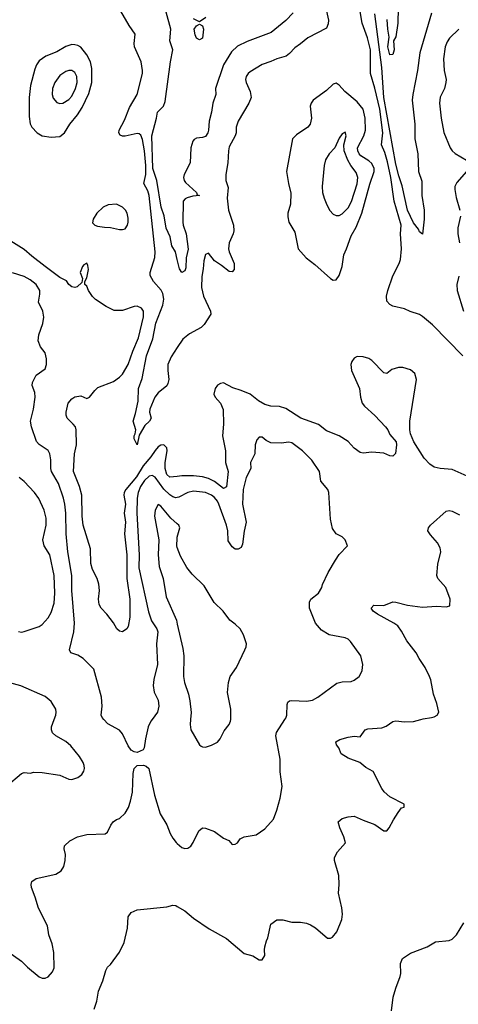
# Model space of a CAD drawing. Header units: inches. Extents: x 1473912 to 1647258, y 640388 to 773423.
# Tile 322 of 420: x 1548939 to 1551891, y 728082 to 734713. Entities that reach past the tile are written whole.
import ezdxf

# ---------------------------------------------------------------- set-up
doc = ezdxf.new("R2010")
doc.units = ezdxf.units.IN
doc.header["$MEASUREMENT"] = 0
for name, color, linetype in [('B5742', 7, 'Continuous'), ('B5743', 7, 'Continuous'), ('B5752', 7, 'Continuous'), ('B5753', 7, 'Continuous')]:
    doc.layers.add(name, color=color, linetype=linetype)

msp = doc.modelspace()

# ---------------------------------------------------------------- linework, layer by layer
at = {"layer": 'B5742', "color": 5}
for points, elevation in [([(1548850, 729550.6), (1548950, 729637.3), (1548970, 729644), (1549010, 729639.1), (1549034.8, 729645.2), (1549090, 729643.1), (1549210, 729624.6), (1549270, 729599.5), (1549290, 729595.8), (1549331, 729609), (1549357, 729630), (1549370, 729651.3), (1549374.3, 729670), (1549372.4, 729690), (1549365.7, 729710), (1549341.7, 729750), (1549283.8, 729823.8), (1549250, 729852.8), (1549181.2, 729890), (1549159.3, 729910), (1549153.2, 729930), (1549153.2, 729950), (1549171.6, 730000)], 760), ([(1549829.9, 730000), (1549822.6, 729990), (1549804.6, 729950), (1549785.5, 729870), (1549777.3, 729810), (1549770, 729795.3), (1549730, 729778.4), (1549710, 729782.4), (1549690, 729794), (1549670, 729823.7), (1549630, 729902.9), (1549610, 729927.8), (1549531.8, 729971.8), (1549506, 730000)], 740), ([(1548842.8, 728450), (1548951.7, 728371.7), (1548991.5, 728331.5), (1549070, 728267.7), (1549090, 728257.3), (1549110, 728257.3), (1549130, 728267.3), (1549159.7, 728300.3), (1549171.2, 728328.8), (1549169.5, 728430.5), (1549157.6, 728490), (1549136.2, 728550), (1549126.3, 728610), (1549064.7, 728730), (1549043.8, 728803.8), (1549018.4, 728870), (1549015.1, 728890), (1549021.2, 728910), (1549050, 728930.5), (1549181.6, 728958.4), (1549218, 728982), (1549236, 729010), (1549246, 729050), (1549246.6, 729090), (1549238, 729130), (1549241.2, 729150), (1549277.2, 729182.8), (1549329, 729210), (1549390, 729224.9), (1549515.3, 729230), (1549530, 729241), (1549552, 729288), (1549569.2, 729310), (1549590, 729326.8), (1549610, 729333), (1549650, 729368.4), (1549671.9, 729408.1), (1549685.3, 729450), (1549697.6, 729510), (1549703.5, 729636.5), (1549710, 729670.8), (1549729.2, 729690), (1549771.9, 729691.9), (1549790, 729684.9), (1549807.3, 729670), (1549846, 729490), (1549885.5, 729365.5), (1549930, 729291), (1549952.3, 729232.3), (1549970, 729201), (1549992.8, 729172.8), (1550000, 729166.3)], 740), ([(1549439.7, 728050), (1549457.1, 728102.9), (1549469.6, 728170), (1549498.6, 728241.4), (1549519.3, 728310), (1549530, 728331.3), (1549550, 728351.3), (1549610, 728434), (1549641.7, 728498.3), (1549664.8, 728595.2), (1549668.5, 728671.5), (1549690, 728700.7), (1549730, 728719.1), (1549930, 728738), (1549970, 728750.6), (1549990, 728747.7), (1550000, 728741.9)], 720)]:
    msp.add_lwpolyline(points, dxfattribs=dict(at, elevation=elevation))
at = {"layer": 'B5743', "color": 5}
for points, elevation in [([(1550000, 732505.1), (1549958.4, 732441.6), (1549937, 732390), (1549936.6, 732350), (1549943.6, 732290), (1549937.2, 732262.8), (1549930, 732247.3), (1549870, 732199.7), (1549848.8, 732171.2), (1549815, 732090), (1549813.2, 732070), (1549824.9, 732030), (1549813.4, 732010), (1549780.8, 731979.2), (1549744.2, 731915.8), (1549729.5, 731849.5), (1549708.4, 731890), (1549709.1, 731910), (1549716.3, 731923.7), (1549719.8, 731950), (1549701.9, 732010), (1549719.2, 732060.8), (1549736.5, 732143.5), (1549737.6, 732230), (1549762.7, 732297.3), (1549791.8, 732450), (1549835.6, 732564.4), (1549854.6, 732670), (1549902.4, 732790), (1549908.3, 732830), (1549901.6, 732870), (1549891.5, 732891.5), (1549840.7, 732950), (1549816.5, 732990), (1549817.1, 733010), (1549848.6, 733111.4), (1549850.8, 733150), (1549809.6, 733529.6), (1549801.3, 733561.3), (1549775.4, 733610), (1549787.7, 733670), (1549787.3, 733730), (1549778.7, 733830), (1549765.7, 733905.7), (1549755, 733935), (1549744.2, 733944.2), (1549730, 733947.3), (1549650, 733928.7), (1549630, 733928.4), (1549615.4, 733935.4), (1549607.1, 733950), (1549608.7, 733970), (1549644.3, 734035.7), (1549677.7, 734122.3), (1549729.8, 734210), (1549765.4, 734350), (1549766.3, 734370), (1549756.9, 734430), (1549712.1, 734530), (1549708.5, 734551.5), (1549716.2, 734616.2), (1549674.8, 734674.8), (1549620.3, 734770)], 680), ([(1550000, 733097.1), (1549986.8, 733150), (1549963.2, 733190), (1549951.5, 733250), (1549925, 733310), (1549912, 733392), (1549890.9, 733450.9), (1549861.9, 733630), (1549835.5, 733710), (1549828.9, 733931.1), (1549860.5, 734050), (1549865.6, 734090), (1549907.4, 734130), (1549917.5, 734162.5), (1549953.2, 734430), (1549969.2, 734509.2), (1549949.8, 734570), (1549957.3, 734650), (1549924.5, 734764.5)], 660), ([(1550000, 731637.6), (1549950, 731631.5), (1549930, 731650.9), (1549918.2, 731690), (1549918.2, 731730), (1549931.5, 731810), (1549928.3, 731830), (1549909.8, 731849.8), (1549890, 731848.5), (1549870, 731835.5), (1549850, 731812.6), (1549821, 731770), (1549770, 731709.4), (1549726, 731634), (1549652.7, 731550), (1549642.5, 731530), (1549640.9, 731510), (1549650.5, 731450), (1549642.7, 731390), (1549650.1, 731330), (1549643.7, 731250), (1549659.7, 731110), (1549659.9, 730950), (1549681.4, 730810), (1549680.7, 730690), (1549670, 730626.6), (1549660.3, 730610), (1549630, 730590.9), (1549610, 730595.4), (1549593, 730610), (1549571.5, 730651.5), (1549526.6, 730710), (1549487.8, 730750), (1549474.9, 730774.9), (1549468.6, 730810), (1549475.4, 730870), (1549472.6, 730912.6), (1549460.7, 730950), (1549429.8, 731009.8), (1549417.8, 731050), (1549415.6, 731150), (1549367, 731310), (1549360.2, 731370), (1549357.3, 731510), (1549342, 731570), (1549301.6, 731670), (1549307.1, 731790), (1549321.7, 731850), (1549319.9, 731950), (1549313.7, 731970), (1549299.8, 731990), (1549259.1, 732030), (1549251, 732050), (1549252, 732070), (1549266, 732130), (1549290, 732160.4), (1549310, 732172.2), (1549350, 732180.5), (1549390, 732162), (1549408.7, 732170), (1549443.7, 732216.3), (1549464.7, 732235.3), (1549570, 732276.9), (1549610, 732305.2), (1549630, 732325.9), (1549670, 732390.2), (1549699.8, 732480.2), (1549738.5, 732570), (1549772.3, 732712.3), (1549771.4, 732750), (1549759, 732770), (1549730, 732783.4), (1549710, 732782.3), (1549630, 732755.1), (1549574.1, 732754.1), (1549521.1, 732781.1), (1549449.7, 732829.7), (1549429.7, 732849.7), (1549402.7, 732890), (1549390, 732918), (1549378, 732930), (1549378, 732950), (1549390, 732974), (1549401.2, 733030), (1549397.5, 733057.5), (1549390, 733074), (1549370, 733062), (1549361, 733050), (1549346, 733010), (1549362, 732970), (1549358, 732942), (1549326.4, 732913.6), (1549310, 732909.2), (1549290, 732913.2), (1549270, 732929), (1549253.7, 732953.7), (1549210, 732977.7), (1549110, 733049.8), (1549019.6, 733119.6), (1548970, 733165.6), (1548770, 733288)], 720), ([(1549506, 730000), (1549493.6, 730013.6), (1549487, 730030), (1549494, 730090), (1549489.7, 730150), (1549438.5, 730338.5), (1549366.9, 730410), (1549330, 730433.3), (1549282.7, 730450), (1549274, 730470), (1549302.8, 730590), (1549307.1, 730650), (1549290.4, 730870), (1549289.9, 730969.9), (1549262.7, 731130), (1549251.2, 731251.2), (1549250.5, 731390), (1549242.6, 731450), (1549233.5, 731490), (1549199.4, 731590), (1549152.7, 731670), (1549147.6, 731690), (1549148.3, 731750), (1549142, 731790), (1549130.8, 731810.8), (1549070, 731851.1), (1549052.1, 731872.1), (1549018.2, 731970), (1549011.8, 732008.2), (1549032.6, 732090), (1549042.4, 732170), (1549041.5, 732201.5), (1549022.7, 732250), (1549026, 732270), (1549050, 732318), (1549110, 732361), (1549118.9, 732390), (1549119.2, 732430), (1549110, 732469.2), (1549079.7, 732510), (1549064.4, 732550), (1549068.7, 732590), (1549093.7, 732666.3), (1549100.7, 732710), (1549095.5, 732750), (1549065.3, 732810), (1549075.6, 732864.4), (1549074.6, 732890), (1549050.7, 732930), (1549010, 732961.9), (1548970, 732983.2), (1548890, 733008.7)], 740), ([(1548930, 730592.4), (1548950, 730588.2), (1548970, 730592.2), (1549070, 730625.7), (1549090, 730639.5), (1549130, 730684.9), (1549150, 730721.6), (1549170, 730782.8), (1549176.5, 730850), (1549170.5, 730970), (1549141.9, 731110), (1549104.7, 731170), (1549093.6, 731210), (1549117.9, 731310), (1549116.6, 731356.6), (1549104.1, 731410), (1549068.6, 731488.6), (1549038.4, 731530), (1548970, 731602.4), (1548935.1, 731630)], 760), ([(1550000, 731495.5), (1549990, 731494.1), (1549970, 731499.3), (1549950, 731512.1), (1549910, 731551.8), (1549850, 731633), (1549830, 731643.9), (1549810, 731638.1), (1549779.6, 731610), (1549751.1, 731570), (1549736.1, 731530), (1549730.1, 731490.1), (1549726.9, 731390), (1549742.5, 731110), (1549740.5, 731020.5), (1549805.4, 730725.4), (1549825.3, 730665.3), (1549862.4, 730610), (1549869.1, 730590), (1549859.5, 730510), (1549866.5, 730370), (1549842.8, 730270), (1549838, 730230), (1549845.1, 730185.1), (1549872, 730130), (1549874.7, 730090), (1549866.2, 730050), (1549829.9, 730000)], 740), ([(1550000, 731317.1), (1549956.6, 731356.6), (1549890, 731435.8), (1549870, 731447), (1549850.2, 731409.8), (1549845.9, 731370), (1549876.5, 731210), (1549871, 731110), (1549878.5, 731030), (1549903.7, 730950), (1549925.9, 730825.9), (1549993.6, 730670), (1550000, 730642.3)], 760), ([(1550000, 731159.6), (1549996.4, 731170), (1549998, 731222), (1550000, 731229.1)], 760), ([(1549171.6, 730000), (1549182.7, 730030), (1549185.2, 730050), (1549182.7, 730070), (1549150, 730121.2), (1549110, 730155.1), (1548946.5, 730226.5), (1548805.1, 730265.1)], 760)]:
    msp.add_lwpolyline(points, dxfattribs=dict(at, elevation=elevation))
for points, elevation in [([(1549290, 734545), (1549250, 734531.7), (1549190, 734495.7), (1549113.8, 734466.2), (1549070, 734436), (1549052.3, 734410), (1549040.6, 734379.4), (1549010.8, 734269.2), (1549002, 734190), (1549002, 734062), (1549010, 734010.8), (1549021.7, 733990), (1549055.8, 733950), (1549090, 733930.3), (1549150, 733920.9), (1549210, 733927.2), (1549240.5, 733950), (1549277.2, 734010), (1549327.1, 734072.9), (1549358.7, 734121.3), (1549404.7, 734215.3), (1549424.4, 734290), (1549424.3, 734384.3), (1549415.5, 734430), (1549390, 734476.8), (1549350, 734528.9), (1549330, 734539.8), (1549310, 734544.1)], 720), ([(1549270, 734370.8), (1549250, 734363.9), (1549210, 734336.4), (1549176.2, 734290), (1549159.3, 734250), (1549156.9, 734210), (1549165.2, 734185.2), (1549190, 734155.6), (1549210, 734149.3), (1549230, 734151.2), (1549270, 734175.2), (1549290, 734198.5), (1549315.7, 734250), (1549325.7, 734290), (1549324.5, 734330), (1549310, 734357.4), (1549290, 734369.7)], 740), ([(1549590, 733471.3), (1549534.9, 733465.1), (1549501.3, 733450), (1549457.6, 733410), (1549432.7, 733370), (1549430, 733344.7), (1549444.7, 733330), (1549462.8, 733322.8), (1549510, 733314.6), (1549550, 733314.4), (1549610, 733299.1), (1549630, 733299), (1549650, 733305.3), (1549665.3, 733330), (1549669.8, 733350), (1549670, 733375.3), (1549662.9, 733410), (1549652.1, 733430), (1549631.6, 733450)], 720)]:
    msp.add_lwpolyline(points, close=True, dxfattribs=dict(at, elevation=elevation))
at = {"layer": 'B5752', "color": 5}
for points, elevation in [([(1550000, 729166.3), (1550030, 729138.8), (1550050, 729130.8), (1550070, 729134.8), (1550090, 729146.8), (1550107.5, 729172.5), (1550143.7, 729250), (1550170, 729270.5), (1550190, 729268.2), (1550250, 729246.7), (1550310, 729200.4), (1550345.8, 729185.8), (1550370, 729158.8), (1550390, 729160.7), (1550404, 729170), (1550423.2, 729196.8), (1550449.3, 729210.7), (1550530, 729223), (1550590, 729264.9), (1550646.6, 729330), (1550669.6, 729390.4), (1550692.3, 729470), (1550706.6, 729550), (1550692.5, 729647.5), (1550692.1, 729732.1), (1550662.4, 729890), (1550666.7, 729913.3), (1550724.5, 730000)], 740), ([(1550000, 728741.9), (1550050, 728712.7), (1550110, 728661.6), (1550214, 728590), (1550330, 728524.4), (1550450, 728425.5), (1550507.9, 728407.9), (1550550, 728381), (1550570, 728381), (1550589, 728410), (1550586, 728450), (1550589.3, 728470), (1550599.3, 728510), (1550609.3, 728530), (1550630, 728622), (1550670, 728651), (1550710, 728650.8), (1550770, 728636.3), (1550830, 728634.9), (1550870, 728628), (1550897.3, 728617.3), (1550930, 728596.3), (1551010, 728527.3), (1551030, 728527.3), (1551044.8, 728535.2), (1551074, 728570), (1551106.3, 728653.7), (1551112.1, 728690), (1551108.2, 728731.8), (1551084.4, 728830), (1551089.7, 728890), (1551088.2, 728950), (1551057.6, 729050), (1551058.4, 729070), (1551077.6, 729110), (1551131.3, 729170), (1551121.1, 729210), (1551093.6, 729270), (1551083.7, 729310), (1551110, 729334.4), (1551150, 729345.3), (1551190, 729348.7), (1551250, 729321.3), (1551330, 729292.7), (1551390, 729250.7), (1551410, 729250.8), (1551426, 729270), (1551454.7, 729325.3), (1551486.3, 729373.7), (1551510, 729404.7), (1551526, 729410), (1551528, 729430), (1551430, 729479.6), (1551392, 729512), (1551375.8, 729535.8), (1551319.3, 729650), (1551270, 729676.2), (1551229.3, 729710), (1551150, 729739.8), (1551102.9, 729770), (1551086.3, 729810), (1551071.8, 729830), (1551067, 729850), (1551094.1, 729865.9), (1551150, 729882), (1551190, 729887.6), (1551230, 729883), (1551264.7, 729930), (1551282, 729938), (1551376.1, 729943.9), (1551404.8, 729955.2), (1551450, 729986), (1551469.8, 729990.2), (1551530, 729984), (1551590, 729986.3), (1551639.8, 730000)], 720), ([(1550089.5, 730000), (1550086.9, 729966.9), (1550090.3, 729930.3), (1550150, 729830.7), (1550161.4, 729821.4), (1550170, 729815.5), (1550190, 729813.4), (1550230, 729827.3), (1550270, 729847.3), (1550289.2, 729870), (1550315.9, 729924.1), (1550350, 729966.8), (1550358.9, 729990), (1550359.1, 730000)], 760), ([(1551440.9, 728039.1), (1551453.9, 728130), (1551469.9, 728190), (1551500.8, 728270), (1551504.4, 728290), (1551503.3, 728356.7), (1551516.3, 728390), (1551570, 728425.6), (1551682.7, 728470), (1551737.2, 728502.8), (1551830, 728512.7), (1551850, 728521.5), (1551879.8, 728550), (1551928.5, 728630)], 680)]:
    msp.add_lwpolyline(points, dxfattribs=dict(at, elevation=elevation))
at = {"layer": 'B5753', "color": 5}
for points, elevation in [([(1551920.9, 732450), (1551717, 732657), (1551650, 732715.2), (1551630, 732727.4), (1551566.7, 732746.7), (1551530, 732764.8), (1551450, 732784.5), (1551430, 732794.2), (1551410, 732818), (1551407.3, 732850), (1551416.8, 732890), (1551451.5, 732988.5), (1551493.8, 733070), (1551502.3, 733097.7), (1551508.7, 733168.7), (1551502.7, 733270), (1551506.3, 733330), (1551458.8, 733490), (1551436.3, 733650), (1551415.3, 733755.3), (1551397.8, 733817.8), (1551375.1, 733870), (1551382.9, 733950), (1551362.3, 734110), (1551330, 734252.6), (1551300.1, 734350), (1551301.3, 734510), (1551280.1, 734590), (1551244.3, 734690), (1551218.2, 734850)], 680), ([(1551004.8, 734770), (1551016.9, 734710), (1551016, 734684), (1551003.6, 734656.4), (1550877.6, 734590), (1550830, 734549.7), (1550790, 734523.5), (1550755.3, 734484.7), (1550732.8, 734467.2), (1550670, 734449.8), (1550630, 734430.7), (1550570, 734410.8), (1550490, 734362), (1550475.8, 734350), (1550463.6, 734330), (1550458.9, 734310), (1550462.3, 734290), (1550490.2, 734230), (1550496.9, 734190), (1550481.3, 734150), (1550408.5, 734030), (1550397.1, 733990), (1550395.4, 733950), (1550389.4, 733930), (1550350, 733856.2), (1550344.1, 733830), (1550340.2, 733750), (1550326, 733670), (1550327.5, 733630), (1550342.2, 733582.2), (1550335.5, 733510), (1550345, 733430), (1550377.1, 733330), (1550380.2, 733290), (1550376.8, 733270), (1550349.4, 733210), (1550344.2, 733170), (1550348.8, 733148.8), (1550382, 733070), (1550382, 733030), (1550370, 733016), (1550350, 733017), (1550298.4, 733058.4), (1550250, 733089.7), (1550210, 733140.9), (1550190, 733132.7), (1550179.3, 733090), (1550174.9, 733034.9), (1550164.1, 732984.1), (1550161.7, 732910), (1550176.8, 732850), (1550224.1, 732750), (1550225.2, 732730), (1550179.6, 732660.4), (1550160.4, 732639.6), (1550082.8, 732597.2), (1550037.6, 732562.4), (1550000, 732505.1)], 680), ([(1550780, 734760), (1550730, 734707.2), (1550632.4, 734627.6), (1550470, 734566.1), (1550405.6, 734534.4), (1550364.1, 734495.9), (1550311.9, 734410), (1550256.9, 734250), (1550258.5, 734210), (1550238.9, 734150), (1550230.2, 734090), (1550215.2, 734030), (1550210.9, 733970), (1550205.4, 733950), (1550190, 733927.4), (1550170, 733919.2), (1550130, 733914.7), (1550114.3, 733905.7), (1550105.5, 733894.5), (1550090.2, 733850), (1550087.4, 733750), (1550045.8, 733670), (1550042.4, 733650), (1550046.7, 733630), (1550055.8, 733615.8), (1550128.5, 733550), (1550134.4, 733534.4), (1550150.4, 733530), (1550104.7, 733524.7), (1550066.1, 733513.9), (1550052.9, 733507.1), (1550039.1, 733490), (1550037.8, 733350), (1550040.1, 733330), (1550060.1, 733270), (1550072.1, 733167.9), (1550059.1, 733110), (1550057.8, 733042.2), (1550050, 733020.7), (1550030, 733009.5), (1550015.4, 733035.4), (1550000, 733097.1)], 660), ([(1551710, 734756), (1551631.3, 734490), (1551617.7, 734370), (1551585.4, 734210), (1551581.7, 734170), (1551599.6, 734010), (1551598.4, 733910), (1551619.6, 733810), (1551623.4, 733690), (1551644.8, 733624.8), (1551646.6, 733530), (1551661.6, 733430), (1551662.5, 733370), (1551650, 733269), (1551630, 733285.2), (1551622.5, 733302.5), (1551590, 733344.8), (1551549.6, 733430), (1551514.6, 733594.6), (1551490, 733662.4), (1551470, 733739.7), (1551389.4, 734190), (1551376.7, 734390), (1551330, 734752.3)], 660), ([(1551486.4, 734790), (1551485.3, 734690), (1551470, 734598), (1551456, 734570), (1551460.7, 734510), (1551450, 734478), (1551430, 734475.3), (1551418, 734530), (1551425.1, 734594.9), (1551416.1, 734650), (1551413.2, 734713.2)], 640), ([(1550192.8, 734727.2), (1550150, 734698), (1550110, 734719.3)], 640), ([(1551894, 734650), (1551831.5, 734588.5), (1551815.7, 734564.3), (1551802.1, 734530), (1551790.8, 734450), (1551796.3, 734370), (1551808.6, 734310), (1551808.5, 734290), (1551799.3, 734250), (1551769.4, 734190.6), (1551765.8, 734150), (1551775.9, 734050), (1551793.5, 733953.5), (1551836.1, 733850), (1551849.4, 733829.4), (1551870, 733812.9), (1551947, 733767)], 680), ([(1551947, 733690), (1551882.5, 733617.5), (1551868.5, 733590), (1551867.5, 733570), (1551876, 733516), (1551900.9, 733430)], 680), ([(1551906.5, 733390), (1551887.9, 733312.1), (1551889.3, 733270), (1551899.3, 733210)], 680), ([(1551894.8, 732985.2), (1551881.5, 732930), (1551884.3, 732890), (1551925.4, 732750)], 680), ([(1551971, 731631), (1551850, 731684.2), (1551770, 731689.7), (1551730, 731700.4), (1551699.4, 731719.4), (1551660.6, 731760.6), (1551591.2, 731870), (1551570, 731924), (1551564.7, 731950), (1551565.6, 732010), (1551610.9, 732290), (1551599.6, 732330), (1551570, 732354), (1551519, 732370), (1551489.3, 732370.7), (1551443.9, 732356.1), (1551410, 732329.4), (1551390, 732335.6), (1551310, 732417.4), (1551290, 732431), (1551250, 732443), (1551210, 732443.7), (1551190, 732433.2), (1551174, 732410), (1551168.3, 732391.7), (1551173.4, 732350), (1551226.5, 732230), (1551232.1, 732170), (1551245.2, 732130), (1551259.6, 732110), (1551330, 732047.6), (1551400.3, 731970), (1551417, 731950), (1551430, 731918.8), (1551472.7, 731870), (1551476.4, 731850), (1551467.9, 731792.1), (1551450, 731773.2), (1551430, 731775.1), (1551390, 731793.6), (1551310, 731800.7), (1551250, 731792.7), (1551230, 731799.3), (1551190, 731827), (1551150, 731871.5), (1551090, 731909.7), (1551004.5, 731944.5), (1550950, 731986.6), (1550832.3, 732030), (1550730, 732094.8), (1550688.3, 732108.3), (1550630, 732110.9), (1550590, 732120.9), (1550546, 732146), (1550489.3, 732190), (1550430, 732216.9), (1550373.6, 732233.6), (1550310, 732267.6), (1550290, 732263.6), (1550270, 732251.8), (1550254.4, 732230), (1550246.3, 732190), (1550254, 732170), (1550290.5, 732130), (1550308.7, 732088.7), (1550311.8, 731990), (1550304.8, 731910), (1550325.4, 731810), (1550325.1, 731730), (1550342, 731670), (1550330, 731568), (1550310, 731555), (1550250, 731603.8), (1550210, 731623.4), (1550170, 731633.3), (1550110, 731640.4), (1550030, 731641.2), (1550000, 731637.6)], 720), ([(1550724.5, 730000), (1550731.1, 730010), (1550736.4, 730030), (1550738.3, 730101.7), (1550743.5, 730116.5), (1550754.5, 730125.5), (1550771.1, 730128.9), (1550870, 730124), (1550909.7, 730130.3), (1550945.2, 730150), (1551074.7, 730245.3), (1551110, 730254.4), (1551170, 730257.1), (1551190, 730266), (1551223.7, 730290), (1551236.2, 730310), (1551244.5, 730330), (1551247.6, 730370), (1551235.6, 730430), (1551166.1, 730526.1), (1551150, 730541.3), (1551130, 730551.1), (1551022.7, 730570), (1550970, 730601.7), (1550929.7, 730650), (1550889.8, 730750), (1550889.7, 730790), (1550898, 730810), (1550949.5, 730850.5), (1550971.9, 730888.1), (1550978, 730910), (1551016.2, 730990), (1551065.8, 731074.2), (1551090, 731111.3), (1551146, 731170), (1551128.7, 731210), (1551108.7, 731230), (1551069, 731250), (1551045.4, 731285.4), (1551031.8, 731350), (1551020.4, 731530), (1551012.8, 731550), (1550965.2, 731605.2), (1550957.6, 731670), (1550906.5, 731746.5), (1550841.5, 731810), (1550770, 731862.7), (1550750, 731867.4), (1550698, 731862), (1550630, 731862.3), (1550599.1, 731879.1), (1550570, 731902.4), (1550550, 731900.9), (1550536.2, 731883.8), (1550523.6, 731850), (1550522.4, 731790), (1550491.5, 731730), (1550495.6, 731690), (1550463, 731630), (1550442.2, 731550), (1550439.7, 731450), (1550462.6, 731330), (1550449.3, 731269.3), (1550439.2, 731180.8), (1550430, 731159.3), (1550410, 731146.6), (1550390, 731147), (1550370, 731162), (1550343, 731203), (1550339.3, 731270), (1550330.5, 731310), (1550279.7, 731450), (1550270, 731471.2), (1550250, 731496.2), (1550230, 731511.8), (1550190, 731528.2), (1550110, 731537.1), (1550070.7, 731529.3), (1550010, 731496.8), (1550000, 731495.5)], 740), ([(1551639.8, 730000), (1551655.6, 730004.4), (1551710, 730012.7), (1551730, 730018), (1551749.2, 730030), (1551760.9, 730050), (1551747.5, 730107.5), (1551723.7, 730170), (1551706.3, 730266.3), (1551697.6, 730290), (1551667.8, 730350), (1551627.6, 730410), (1551608.2, 730448.2), (1551545.1, 730530), (1551510, 730595.1), (1551483.6, 730630), (1551457.6, 730650), (1551347.3, 730710), (1551318, 730730), (1551303.7, 730750), (1551322, 730770), (1551390, 730768.8), (1551450, 730791.7), (1551470, 730791.4), (1551550, 730771.1), (1551650, 730755.9), (1551743.6, 730763.6), (1551810, 730758.4), (1551833.6, 730766.4), (1551835.6, 730810), (1551806.9, 730890), (1551753, 730950), (1551747.8, 730970), (1551753.2, 731046.8), (1551773, 731130), (1551770, 731155.3), (1551751.6, 731190), (1551703.3, 731243.3), (1551686.9, 731270), (1551689.7, 731290), (1551705.1, 731310), (1551810, 731403.1), (1551830, 731408.8), (1551850, 731404.2), (1551898.4, 731378.4)], 720), ([(1550000, 731229.1), (1550017.2, 731290), (1550010, 731308), (1550000, 731317.1)], 760), ([(1550359.1, 730000), (1550360.4, 730070), (1550338, 730182), (1550343.6, 730250), (1550356, 730290), (1550398, 730350), (1550455.1, 730470), (1550463.7, 730490), (1550466, 730510), (1550444.5, 730570), (1550422.7, 730610), (1550390, 730642.7), (1550353.2, 730670), (1550309.5, 730730), (1550247.2, 730787.2), (1550180.1, 730900.1), (1550099.2, 730979.2), (1550063.6, 731023.6), (1550020.5, 731100.5), (1550000, 731159.6)], 760), ([(1550000, 730642.3), (1550038.2, 730478.2), (1550043.8, 730430), (1550041, 730290), (1550047.5, 730250), (1550075.9, 730170), (1550085.2, 730125.2), (1550093.1, 730046.9), (1550089.5, 730000)], 760)]:
    msp.add_lwpolyline(points, dxfattribs=dict(at, elevation=elevation))
for points, elevation in [([(1550150, 734578), (1550129.3, 734589.3), (1550119, 734610), (1550114, 734650), (1550130, 734672), (1550150, 734682), (1550170, 734672), (1550176, 734650), (1550170, 734588.7)], 640), ([(1551070, 734285.1), (1551050, 734278.9), (1551004.3, 734235.7), (1550915.3, 734170), (1550900.3, 734150), (1550894.9, 734130), (1550903.2, 734050), (1550893.4, 734010), (1550877.6, 733990), (1550802.2, 733937.8), (1550775.8, 733910), (1550734.9, 733690), (1550747.6, 733610), (1550763.9, 733543.9), (1550762.4, 733470), (1550744.2, 733410), (1550744.4, 733384.4), (1550750.7, 733350), (1550790, 733282), (1550814, 733170), (1550866.4, 733110), (1550924.5, 733064.5), (1551030.8, 732970), (1551050, 732958), (1551070, 732962), (1551090, 732990.8), (1551110, 733051), (1551120.4, 733130), (1551139.8, 733170), (1551170, 733256.4), (1551203.8, 733316.2), (1551242.7, 733410), (1551295, 733605), (1551324.3, 733690), (1551324.2, 733710), (1551310, 733743.9), (1551290, 733763.1), (1551236.2, 733796.2), (1551223.6, 733810), (1551214.6, 733830), (1551213.7, 733850), (1551255.1, 733930), (1551265.6, 733970), (1551264.3, 734050), (1551250.7, 734110), (1551210, 734160.8), (1551127.7, 734230), (1551090, 734272.8)], 720), ([(1551130, 733955.3), (1551110, 733944), (1551090, 733914), (1551061.3, 733850), (1551022, 733810), (1550996.5, 733770), (1550987.6, 733730), (1550974, 733590), (1550976.5, 733550), (1550987.5, 733510), (1551005.4, 733465.4), (1551027.7, 733427.7), (1551050, 733403.2), (1551070, 733394), (1551090, 733395.4), (1551110, 733405.4), (1551150, 733446.2), (1551172.5, 733487.5), (1551210, 733606.7), (1551215.6, 733650), (1551204.1, 733684.1), (1551168.2, 733730), (1551147.2, 733767.2), (1551122, 733830), (1551121.1, 733870), (1551135.6, 733930)], 740)]:
    msp.add_lwpolyline(points, close=True, dxfattribs=dict(at, elevation=elevation))

doc.saveas('drawing.dxf')
